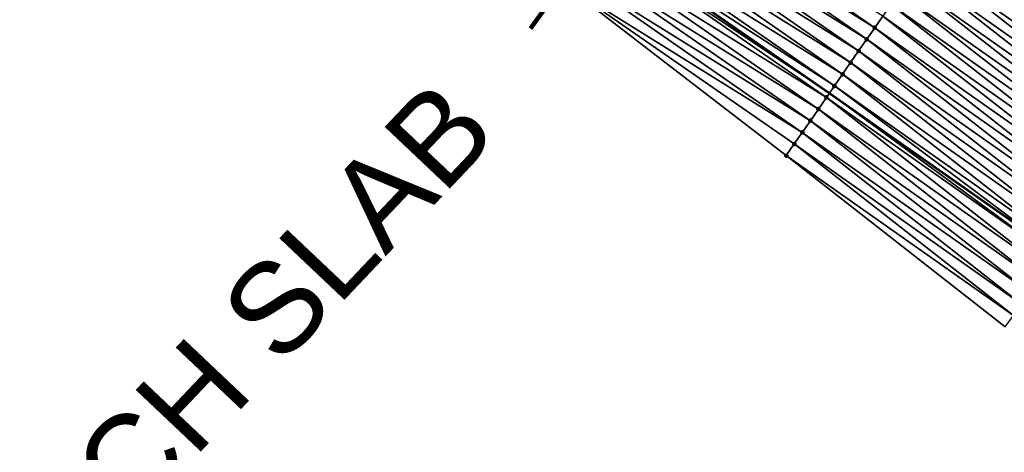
# Model space of a CAD drawing. Header units: feet. Extents: x 2017353 to 2024169, y 808050 to 818690.
# Tile 277 of 305: x 2022359 to 2022428, y 814325 to 814355. Entities that reach past the tile are written whole.
import ezdxf
from ezdxf.enums import TextEntityAlignment as Align

# ---------------------------------------------------------------- set-up
doc = ezdxf.new("R2010")
doc.units = ezdxf.units.FT
doc.header["$MEASUREMENT"] = 0
for name, color, linetype, lineweight in [('EP_Travel Lane', 172, 'Continuous', 53), ('Notes', 3, 'Continuous', 100), ('SB-Road Shots', 141, 'Continuous', 100), ('SB-Road X-Section', 40, 'Continuous', 13)]:
    doc.layers.add(name, color=color, linetype=linetype, lineweight=lineweight)
doc.layers.add('I-77-MM15-17_SB-Surface-BORDER', color=7, linetype='Continuous')
doc.layers.add('I-77-MM15-17_SB-Surface-TIN', color=7, linetype='Continuous')
doc.styles.add('Style-Arial', font='arial.ttf')

msp = doc.modelspace()

# ---------------------------------------------------------------- linework, layer by layer
at = {"layer": 'EP_Travel Lane'}
msp.add_polyline3d([(2022350.12720186, 814395.2063310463, 275.2686171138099), (2022366.70862965, 814384.0404421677, 275.886088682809), (2022383.294177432, 814372.871778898, 276.3324678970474), (2022399.611049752, 814361.6074282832, 276.8749274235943), (2022416.027071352, 814350.2039138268, 277.564498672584), (2022432.200002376, 814338.8510123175, 278.160931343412), (2022448.418689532, 814327.1635226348, 278.7709712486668), (2022464.634359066, 814315.4782075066, 279.4882585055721), (2022480.390084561, 814303.5779227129, 280.141175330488), (2022496.272616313, 814291.4434655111, 280.8485980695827), (2022511.998326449, 814279.3196829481, 281.5262035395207), (2022527.694063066, 814266.9453858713, 282.2496234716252), (2022543.388419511, 814254.5721769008, 283.0226488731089), (2022558.769845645, 814242.1365156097, 283.7643351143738)], dxfattribs=at)
at = {"layer": 'I-77-MM15-17_SB-Surface-BORDER', "color": 3, "linetype": 'Continuous', "lineweight": -3}
msp.add_polyline3d([(2022428.441323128, 814333.6669691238, 277.8490439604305), (2022412.965340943, 814345.7840560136, 277.3495931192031), (2022397.119925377, 814358.0087102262, 276.65500391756), (2022380.854719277, 814369.2274760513, 276.1173627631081), (2022363.697042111, 814379.5435467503, 275.6610620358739), (2022347.656873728, 814391.5182868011, 275.0963975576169)], dxfattribs=at)
at = {"layer": 'I-77-MM15-17_SB-Surface-TIN', "color": 128, "linetype": 'Continuous', "lineweight": -3}
for points in [[(2022443.700955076, 814354.7179978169, 279.1941217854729), (2022427.766164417, 814367.1601451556, 278.5615007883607), (2022427.1968663, 814366.3380126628, 278.5162207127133)], [(2022443.700955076, 814354.7179978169, 279.1941217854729), (2022444.287914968, 814355.5276156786, 279.2440379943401), (2022427.766164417, 814367.1601451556, 278.5615007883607)], [(2022419.227564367, 814354.8275522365, 277.8497590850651), (2022402.811825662, 814366.2307859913, 277.1481555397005), (2022402.242589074, 814365.408610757, 277.1005784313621)], [(2022419.227564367, 814354.8275522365, 277.8497590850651), (2022419.796835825, 814355.6497032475, 277.8960343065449), (2022402.811825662, 814366.2307859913, 277.1481555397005)], [(2022443.113923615, 814353.9084320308, 279.146757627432), (2022427.1968663, 814366.3380126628, 278.5162207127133), (2022426.627389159, 814365.5160045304, 278.4776236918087)], [(2022443.113923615, 814353.9084320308, 279.146757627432), (2022443.700955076, 814354.7179978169, 279.1941217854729), (2022427.1968663, 814366.3380126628, 278.5162207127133)], [(2022442.526899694, 814353.0988607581, 279.0991245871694), (2022426.627389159, 814365.5160045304, 278.4776236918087), (2022426.058101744, 814364.6938646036, 278.4319441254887)], [(2022442.526899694, 814353.0988607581, 279.0991245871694), (2022443.113923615, 814353.9084320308, 279.146757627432), (2022426.627389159, 814365.5160045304, 278.4776236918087)], [(2022418.658238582, 814354.0054389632, 277.8055118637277), (2022402.242589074, 814365.408610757, 277.1005784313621), (2022401.673391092, 814364.5864087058, 277.0515601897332)], [(2022418.658238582, 814354.0054389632, 277.8055118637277), (2022419.227564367, 814354.8275522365, 277.8497590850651), (2022402.242589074, 814365.408610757, 277.1005784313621)], [(2022418.089073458, 814353.1832140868, 277.7552671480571), (2022401.673391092, 814364.5864087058, 277.0515601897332), (2022401.104132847, 814363.7642485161, 277.0047915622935)], [(2022418.089073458, 814353.1832140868, 277.7552671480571), (2022418.658238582, 814354.0054389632, 277.8055118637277), (2022401.673391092, 814364.5864087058, 277.0515601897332)], [(2022441.939952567, 814352.2892336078, 279.0487531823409), (2022426.058101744, 814364.6938646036, 278.4319441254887), (2022425.488909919, 814363.8716582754, 278.3826961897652)], [(2022441.939952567, 814352.2892336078, 279.0487531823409), (2022442.526899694, 814353.0988607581, 279.0991245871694), (2022426.058101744, 814364.6938646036, 278.4319441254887)], [(2022417.51994764, 814352.3609619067, 277.7035551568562), (2022401.104132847, 814363.7642485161, 277.0047915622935), (2022400.534974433, 814362.942018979, 276.9542962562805)], [(2022417.51994764, 814352.3609619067, 277.7035551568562), (2022418.089073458, 814353.1832140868, 277.7552671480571), (2022401.104132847, 814363.7642485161, 277.0047915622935)], [(2022441.353122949, 814351.4795209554, 278.9941916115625), (2022425.488909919, 814363.8716582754, 278.3826961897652), (2022424.919772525, 814363.0494141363, 278.3314163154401)], [(2022441.353122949, 814351.4795209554, 278.9941916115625), (2022441.939952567, 814352.2892336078, 279.0487531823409), (2022425.488909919, 814363.8716582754, 278.3826961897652)], [(2022416.951045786, 814351.5385541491, 277.6434825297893), (2022400.534974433, 814362.942018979, 276.9542962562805), (2022399.96574079, 814362.1198416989, 276.9066092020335)], [(2022416.951045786, 814351.5385541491, 277.6434825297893), (2022417.51994764, 814352.3609619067, 277.7035551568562), (2022400.534974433, 814362.942018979, 276.9542962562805)], [(2022440.766167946, 814350.6698995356, 278.9441010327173), (2022424.919772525, 814363.0494141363, 278.3314163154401), (2022424.350500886, 814362.2272632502, 278.2851477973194)], [(2022440.766167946, 814350.6698995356, 278.9441010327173), (2022441.353122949, 814351.4795209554, 278.9941916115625), (2022424.919772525, 814363.0494141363, 278.3314163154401)], [(2022416.381963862, 814350.7162714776, 277.5901319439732), (2022399.96574079, 814362.1198416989, 276.9066092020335), (2022399.611049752, 814361.6074282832, 276.8749274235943)], [(2022416.381963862, 814350.7162714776, 277.5901319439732), (2022416.951045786, 814351.5385541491, 277.6434825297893), (2022399.96574079, 814362.1198416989, 276.9066092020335)], [(2022440.179350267, 814349.8601781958, 278.8891137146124), (2022424.350500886, 814362.2272632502, 278.2851477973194), (2022423.781330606, 814361.4050419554, 278.2350955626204)], [(2022440.179350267, 814349.8601781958, 278.8891137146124), (2022440.766167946, 814350.6698995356, 278.9441010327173), (2022424.350500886, 814362.2272632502, 278.2851477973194)], [(2022399.396591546, 814361.2976057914, 276.855771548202), (2022416.027071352, 814350.2039138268, 277.564498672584), (2022399.611049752, 814361.6074282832, 276.8749274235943)], [(2022416.381963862, 814350.7162714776, 277.5901319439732), (2022399.611049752, 814361.6074282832, 276.8749274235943), (2022416.027071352, 814350.2039138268, 277.564498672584)], [(2022439.592749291, 814349.0502991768, 278.8263990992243), (2022423.781330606, 814361.4050419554, 278.2350955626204), (2022423.212082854, 814360.5828744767, 278.1879353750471)], [(2022439.592749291, 814349.0502991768, 278.8263990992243), (2022440.179350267, 814349.8601781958, 278.8891137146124), (2022423.781330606, 814361.4050419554, 278.2350955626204)], [(2022415.812554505, 814349.894216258, 277.5490044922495), (2022399.396591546, 814361.2976057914, 276.855771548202), (2022398.827428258, 814360.47537964, 276.8054581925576)], [(2022415.812554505, 814349.894216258, 277.5490044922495), (2022416.027071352, 814350.2039138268, 277.564498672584), (2022399.396591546, 814361.2976057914, 276.855771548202)], [(2022415.243006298, 814349.0722574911, 277.5130603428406), (2022398.827428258, 814360.47537964, 276.8054581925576), (2022398.258306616, 814359.6531245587, 276.7535901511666)], [(2022415.243006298, 814349.0722574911, 277.5130603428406), (2022415.812554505, 814349.894216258, 277.5490044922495), (2022398.827428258, 814360.47537964, 276.8054581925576)], [(2022439.005834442, 814348.2406485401, 278.7748767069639), (2022423.205009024, 814360.572659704, 278.1873842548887), (2022422.642759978, 814359.7607591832, 278.143579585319)], [(2022423.212082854, 814360.5828744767, 278.1879353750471), (2022423.205009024, 814360.572659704, 278.1873842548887), (2022439.585510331, 814349.0403130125, 278.825763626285)], [(2022439.005834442, 814348.2406485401, 278.7748767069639), (2022439.585510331, 814349.0403130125, 278.825763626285), (2022423.205009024, 814360.572659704, 278.1873842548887)], [(2022439.592749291, 814349.0502991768, 278.8263990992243), (2022423.212082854, 814360.5828744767, 278.1879353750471), (2022439.585510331, 814349.0403130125, 278.825763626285)], [(2022414.67366766, 814348.2501531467, 277.4692929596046), (2022398.258306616, 814359.6531245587, 276.7535901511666), (2022397.689102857, 814358.8309265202, 276.704787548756)], [(2022414.67366766, 814348.2501531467, 277.4692929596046), (2022415.243006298, 814349.0722574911, 277.5130603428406), (2022398.258306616, 814359.6531245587, 276.7535901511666)], [(2022438.419117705, 814347.4308537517, 278.7162899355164), (2022422.642759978, 814359.7607591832, 278.143579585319), (2022422.073841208, 814358.9383631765, 278.0841384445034)], [(2022438.419117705, 814347.4308537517, 278.7162899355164), (2022439.005834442, 814348.2406485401, 278.7748767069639), (2022422.642759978, 814359.7607591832, 278.143579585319)], [(2022414.104037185, 814347.4282515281, 277.4364199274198), (2022397.689102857, 814358.8309265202, 276.704787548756), (2022397.119925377, 814358.0087102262, 276.65500391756)], [(2022414.104037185, 814347.4282515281, 277.4364199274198), (2022414.67366766, 814348.2501531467, 277.4692929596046), (2022397.689102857, 814358.8309265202, 276.704787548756)], [(2022437.832351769, 814346.6210947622, 278.6594575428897), (2022422.073841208, 814358.9383631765, 278.0841384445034), (2022421.504764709, 814358.1160767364, 278.0305853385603)], [(2022437.832351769, 814346.6210947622, 278.6594575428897), (2022438.419117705, 814347.4308537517, 278.7162899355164), (2022422.073841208, 814358.9383631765, 278.0841384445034)], [(2022412.965340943, 814345.7840560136, 277.3495931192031), (2022413.534805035, 814346.6060732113, 277.3886773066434), (2022397.119925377, 814358.0087102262, 276.65500391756)], [(2022413.534805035, 814346.6060732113, 277.3886773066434), (2022414.104037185, 814347.4282515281, 277.4364199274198), (2022397.119925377, 814358.0087102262, 276.65500391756)], [(2022437.245519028, 814345.8113843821, 278.6050073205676), (2022421.504764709, 814358.1160767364, 278.0305853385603), (2022420.935470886, 814357.293941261, 277.9851449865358)], [(2022437.245519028, 814345.8113843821, 278.6050073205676), (2022437.832351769, 814346.6210947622, 278.6594575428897), (2022421.504764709, 814358.1160767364, 278.0305853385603)], [(2022436.65853259, 814345.0017858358, 278.5560376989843), (2022420.935470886, 814357.293941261, 277.9851449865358), (2022420.366167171, 814356.4718126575, 277.9400739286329)], [(2022436.65853259, 814345.0017858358, 278.5560376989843), (2022437.245519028, 814345.8113843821, 278.6050073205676), (2022420.935470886, 814357.293941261, 277.9851449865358)], [(2022436.071575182, 814344.1921661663, 278.5060328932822), (2022420.366167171, 814356.4718126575, 277.9400739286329), (2022419.796835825, 814355.6497032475, 277.8960343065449)], [(2022436.071575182, 814344.1921661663, 278.5060328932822), (2022436.65853259, 814345.0017858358, 278.5560376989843), (2022420.366167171, 814356.4718126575, 277.9400739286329)], [(2022435.484589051, 814343.3825673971, 278.4570523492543), (2022419.796835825, 814355.6497032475, 277.8960343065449), (2022419.227564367, 814354.8275522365, 277.8497590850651)], [(2022435.484589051, 814343.3825673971, 278.4570523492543), (2022436.071575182, 814344.1921661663, 278.5060328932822), (2022419.796835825, 814355.6497032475, 277.8960343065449)], [(2022434.897745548, 814342.5728648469, 278.4029858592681), (2022419.227564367, 814354.8275522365, 277.8497590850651), (2022418.658238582, 814354.0054389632, 277.8055118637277)], [(2022434.897745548, 814342.5728648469, 278.4029858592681), (2022435.484589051, 814343.3825673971, 278.4570523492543), (2022419.227564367, 814354.8275522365, 277.8497590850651)], [(2022434.310920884, 814341.7631485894, 278.3482476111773), (2022418.658238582, 814354.0054389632, 277.8055118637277), (2022418.089073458, 814353.1832140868, 277.7552671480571)], [(2022434.310920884, 814341.7631485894, 278.3482476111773), (2022434.897745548, 814342.5728648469, 278.4029858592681), (2022418.658238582, 814354.0054389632, 277.8055118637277)], [(2022433.724144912, 814340.9533969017, 278.2917730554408), (2022418.089073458, 814353.1832140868, 277.7552671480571), (2022417.51994764, 814352.3609619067, 277.7035551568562)], [(2022433.724144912, 814340.9533969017, 278.2917730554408), (2022434.310920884, 814341.7631485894, 278.3482476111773), (2022418.089073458, 814353.1832140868, 277.7552671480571)], [(2022433.1374171, 814340.1436101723, 278.2335812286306), (2022417.51994764, 814352.3609619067, 277.7035551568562), (2022416.951045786, 814351.5385541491, 277.6434825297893)], [(2022433.1374171, 814340.1436101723, 278.2335812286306), (2022433.724144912, 814340.9533969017, 278.2917730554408), (2022417.51994764, 814352.3609619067, 277.7035551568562)], [(2022432.550309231, 814339.334099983, 278.1889416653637), (2022416.951045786, 814351.5385541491, 277.6434825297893), (2022416.381963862, 814350.7162714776, 277.5901319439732)], [(2022432.550309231, 814339.334099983, 278.1889416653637), (2022433.1374171, 814340.1436101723, 278.2335812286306), (2022416.951045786, 814351.5385541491, 277.6434825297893)], [(2022431.963265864, 814338.5245428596, 278.1420020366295), (2022416.027071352, 814350.2039138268, 277.564498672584), (2022415.812554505, 814349.894216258, 277.5490044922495)], [(2022416.381963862, 814350.7162714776, 277.5901319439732), (2022416.027071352, 814350.2039138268, 277.564498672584), (2022432.200002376, 814338.8510123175, 278.160931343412)], [(2022431.963265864, 814338.5245428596, 278.1420020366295), (2022432.200002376, 814338.8510123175, 278.160931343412), (2022416.027071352, 814350.2039138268, 277.564498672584)], [(2022432.550309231, 814339.334099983, 278.1889416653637), (2022416.381963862, 814350.7162714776, 277.5901319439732), (2022432.200002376, 814338.8510123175, 278.160931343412)], [(2022431.376438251, 814337.714828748, 278.0873689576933), (2022415.812554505, 814349.894216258, 277.5490044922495), (2022415.243006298, 814349.0722574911, 277.5130603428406)], [(2022431.376438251, 814337.714828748, 278.0873689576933), (2022431.963265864, 814338.5245428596, 278.1420020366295), (2022415.812554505, 814349.894216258, 277.5490044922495)], [(2022430.789473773, 814336.9052142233, 278.0376162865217), (2022415.243006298, 814349.0722574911, 277.5130603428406), (2022414.67366766, 814348.2501531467, 277.4692929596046)], [(2022430.789473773, 814336.9052142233, 278.0376162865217), (2022431.376438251, 814337.714828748, 278.0873689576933), (2022415.243006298, 814349.0722574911, 277.5130603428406)], [(2022430.202572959, 814336.0955533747, 277.9855934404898), (2022414.67366766, 814348.2501531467, 277.4692929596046), (2022414.104037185, 814347.4282515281, 277.4364199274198)], [(2022430.202572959, 814336.0955533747, 277.9855934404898), (2022430.789473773, 814336.9052142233, 278.0376162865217), (2022414.67366766, 814348.2501531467, 277.4692929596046)], [(2022429.615633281, 814335.2859208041, 277.9349564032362), (2022414.104037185, 814347.4282515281, 277.4364199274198), (2022413.534805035, 814346.6060732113, 277.3886773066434)], [(2022429.615633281, 814335.2859208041, 277.9349564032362), (2022430.202572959, 814336.0955533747, 277.9855934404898), (2022414.104037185, 814347.4282515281, 277.4364199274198)], [(2022429.028544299, 814334.4763968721, 277.8896433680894), (2022413.534805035, 814346.6060732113, 277.3886773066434), (2022412.965340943, 814345.7840560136, 277.3495931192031)], [(2022429.028544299, 814334.4763968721, 277.8896433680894), (2022429.615633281, 814335.2859208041, 277.9349564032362), (2022413.534805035, 814346.6060732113, 277.3886773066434)], [(2022428.441323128, 814333.6669691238, 277.8490439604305), (2022429.028544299, 814334.4763968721, 277.8896433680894), (2022412.965340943, 814345.7840560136, 277.3495931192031)]]:
    msp.add_3dface(points, dxfattribs=at)
at = {"layer": 'Notes'}
msp.add_line((2022416.427735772, 814384.5656980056, 278.3090081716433), (2022394.882341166, 814354.7697087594, 276.4800433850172), dxfattribs=at)
at = {"layer": 'SB-Road Shots', "lineweight": 100}
for p in [(2022419.227564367, 814354.8275522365, 277.8497590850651), (2022418.658238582, 814354.0054389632, 277.8055118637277), (2022418.089073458, 814353.1832140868, 277.7552671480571), (2022417.51994764, 814352.3609619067, 277.7035551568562), (2022416.951045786, 814351.5385541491, 277.6434825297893), (2022416.381963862, 814350.7162714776, 277.5901319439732), (2022415.812554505, 814349.894216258, 277.5490044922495), (2022415.243006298, 814349.0722574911, 277.5130603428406), (2022414.67366766, 814348.2501531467, 277.4692929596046), (2022414.104037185, 814347.4282515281, 277.4364199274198), (2022413.534805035, 814346.6060732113, 277.3886773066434), (2022412.965340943, 814345.7840560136, 277.3495931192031)]:
    msp.add_point(p, dxfattribs=at)
at = {"layer": 'SB-Road X-Section', "extrusion": (0.8208533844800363, -0.570207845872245, 0.03259959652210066), "elevation": 1195767.213579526, "flags": 128}
msp.add_lwpolyline([(1822656.662660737, -38723.22085180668), (1822655.972278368, -38723.24090697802), (1822654.972278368, -38723.2902277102), (1822653.972278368, -38723.31969255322), (1822652.972278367, -38723.34931818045), (1822652.642660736, -38723.36030048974), (1822651.972278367, -38723.40046682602), (1822650.972278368, -38723.45180135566), (1822649.972278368, -38723.50032182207), (1822648.972278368, -38723.54907614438), (1822647.972278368, -38723.59438029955), (1822646.972278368, -38723.63299784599), (1822645.972278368, -38723.6787017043), (1822644.972278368, -38723.72797582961), (1822643.972278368, -38723.7792829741), (1822642.972278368, -38723.82557609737), (1822641.972278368, -38723.87565494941), (1822640.972278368, -38723.92284021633), (1822639.972278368, -38723.96721959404), (1822638.972278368, -38724.02669234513), (1822637.972278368, -38724.08027393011), (1822636.972278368, -38724.12573844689), (1822635.972278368, -38724.17083347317), (1822634.972278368, -38724.21489651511), (1822633.972278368, -38724.26119634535), (1822632.972278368, -38724.30546709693), (1822631.972278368, -38724.35573853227), (1822630.972278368, -38724.40747802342), (1822629.972278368, -38724.46758259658), (1822628.972278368, -38724.52096155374), (1822627.972278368, -38724.56211087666), (1822626.972278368, -38724.59807414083), (1822625.972278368, -38724.64186479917), (1822624.972278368, -38724.67475531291), (1822623.972278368, -38724.72252332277), (1822622.972278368, -38724.76162829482)], dxfattribs=at)

# ---------------------------------------------------------------- texts
at = {"layer": 'Notes', "style": 'Style-Arial'}
for s, height, p in [('BRIDGE END', 6.343969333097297, (2022323.338398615, 814330.2686503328, -590.8548859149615)), ('APPROACH SLAB', 6.343969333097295, (2022336.685089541, 814297.2160411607, -590.8548859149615))]:
    msp.add_text(s, height=height, rotation=46.57406826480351, dxfattribs=at).set_placement(p, align=Align.TOP_LEFT)

doc.saveas('drawing.dxf')
